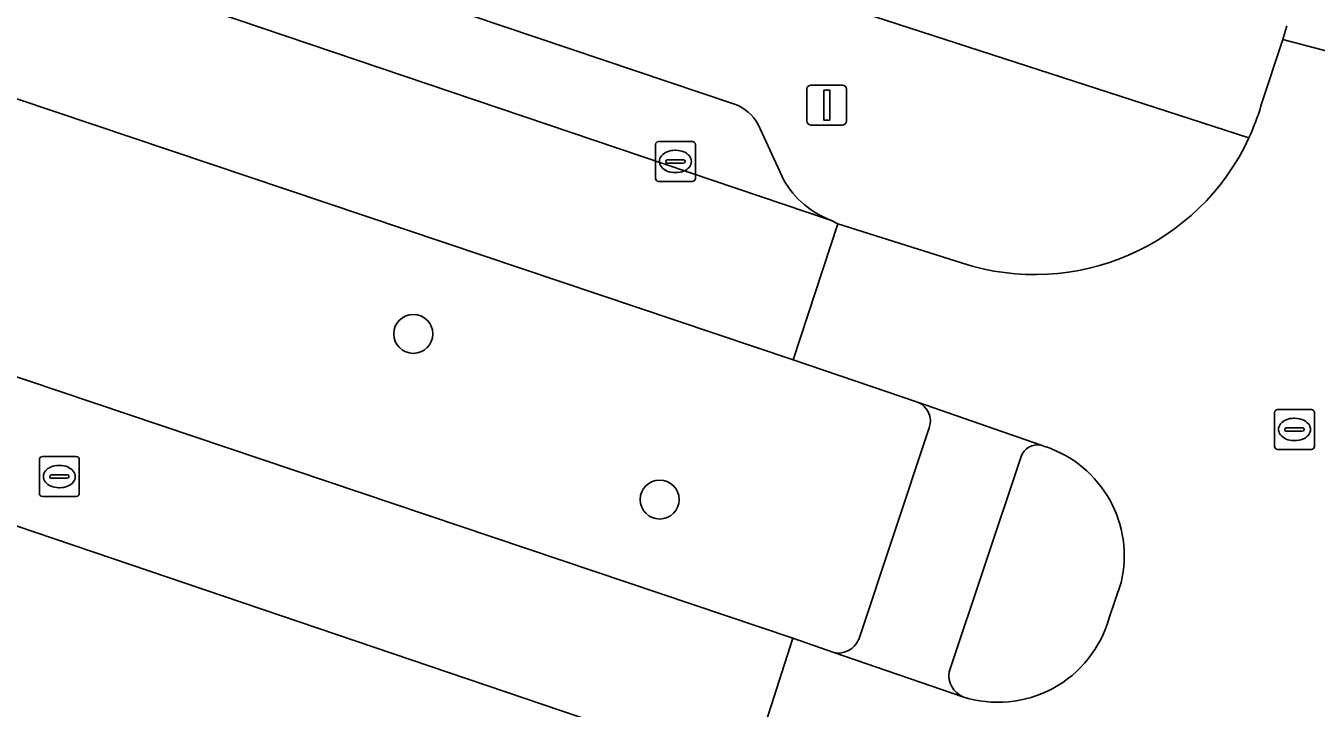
# Model space of a CAD drawing. Extents: x 158086 to 159499, y 382904 to 383981.
# Drawn here: x 158697.45 to 158729.8, y 383327.17 to 383344.28 of the extents above; entities that cross this region are included whole.
import ezdxf

# ---------------------------------------------------------------- set-up
doc = ezdxf.new("R2010")
doc.units = 0
for name, color, linetype in [('IMGEO_Berm_groen', 7, 'Continuous'), ('IMGEO_Boom', 7, 'Continuous'), ('IMGEO_Kolk', 7, 'Continuous'), ('IMGEO_Lichtmast', 7, 'Continuous'), ('IMGEO_Parkeervlak_open', 7, 'Continuous'), ('IMGEO_Rijbaan_lokaal_gesloten', 7, 'Continuous'), ('IMGEO_Rijbaan_lokaal_open', 7, 'Continuous'), ('IMGEO_Rioolput', 7, 'Continuous'), ('IMGEO_Verkeerseiland_gesloten', 7, 'Continuous'), ('IMGEO_Voetpad_open', 7, 'Continuous')]:
    doc.layers.add(name, color=color, linetype=linetype)

msp = doc.modelspace()

# ---------------------------------------------------------------- linework, layer by layer
at = {"layer": 'IMGEO_Berm_groen'}
for points in [[(158685.485, 383346.406), (158683.31, 383340.159), (158716.678, 383328.925), (158717.706, 383328.565)], [(158719.803, 383334.848), (158716.689, 383335.909), (158685.485, 383346.406)], [(158718.329, 383328.896), (158720.099, 383334.2)]]:
    msp.add_lwpolyline(points, dxfattribs=at)
for centre, radius, start, end in [((158719.609, 383334.368), 0.518, 341.1221, 67.9788), ((158717.818, 383329.106), 0.552, 258.3033, 337.6601)]:
    msp.add_arc(centre, radius, start, end, dxfattribs=at)
at = {"layer": 'IMGEO_Boom'}
for centre in [(158707.163, 383336.558), (158713.34, 383332.404)]:
    msp.add_circle(centre, 0.489, dxfattribs=at)
at = {"layer": 'IMGEO_Kolk'}
for p, q in [((158713.235, 383340.455), (158713.235, 383341.307)), ((158713.31, 383341.381), (158714.162, 383341.381)), ((158714.236, 383341.307), (158714.236, 383340.455)), ((158713.723, 383341.161), (158713.748, 383341.161)), ((158713.494, 383340.875), (158713.494, 383340.887)), ((158713.932, 383340.838), (158713.534, 383340.838)), ((158713.537, 383340.924), (158713.935, 383340.924)), ((158713.978, 383340.887), (158713.978, 383340.875)), ((158714.162, 383340.381), (158713.31, 383340.381)), ((158713.746, 383340.601), (158713.721, 383340.601))]:
    msp.add_line(p, q, dxfattribs=at)
for points in [[(158713.235, 383340.455), (158713.235, 383341.307)], [(158713.31, 383341.381), (158714.162, 383341.381)], [(158714.236, 383341.307), (158714.236, 383340.455)], [(158714.162, 383340.381), (158713.31, 383340.381)]]:
    msp.add_lwpolyline(points, dxfattribs=at)
for centre, radius, start, end in [((158713.312, 383341.305), 0.0765, 91.552, 178.448), ((158713.312, 383341.305), 0.0765, 91.552, 178.448), ((158714.16, 383341.305), 0.0765, 1.552, 88.448), ((158714.16, 383341.305), 0.0765, 1.552, 88.448), ((158713.534, 383340.884), 0.0403, 85.8775, 175.7526), ((158713.531, 383340.874), 0.0366, 178.938, 274.7102), ((158713.935, 383340.881), 0.043, 264.8664, 352.4533), ((158713.939, 383340.886), 0.0386, 1.7309, 96.639), ((158713.312, 383340.457), 0.0765, 181.552, 268.448), ((158713.312, 383340.457), 0.0765, 181.552, 268.448), ((158714.16, 383340.457), 0.0765, 271.552, 358.448), ((158714.16, 383340.457), 0.0765, 271.552, 358.448)]:
    msp.add_arc(centre, radius, start, end, dxfattribs=at)
for centre, major_axis, ratio, start_param, end_param in [((158713.722, 383340.881), (-0.387, 0.002), 0.722429, 4.712389, 7.853982), ((158713.747, 383340.881), (-0.39, 0.002), 0.717154, 1.570796, 4.712389)]:
    msp.add_ellipse(centre, major_axis=major_axis, ratio=ratio, start_param=start_param, end_param=end_param, dxfattribs=at)
at = {"layer": 'IMGEO_Lichtmast'}
for p, q in [((158717.032, 383341.894), (158717.032, 383342.694)), ((158717.032, 383342.694), (158717.032, 383341.894)), ((158717.132, 383342.794), (158717.922, 383342.794)), ((158717.922, 383342.794), (158717.132, 383342.794)), ((158718.022, 383342.694), (158718.022, 383341.894)), ((158718.022, 383341.894), (158718.022, 383342.694)), ((158717.922, 383341.794), (158717.132, 383341.794)), ((158717.132, 383341.794), (158717.922, 383341.794))]:
    msp.add_line(p, q, dxfattribs=at)
msp.add_lwpolyline([(158717.452, 383342.669), (158717.602, 383342.669), (158717.602, 383341.919), (158717.452, 383341.919), (158717.452, 383342.669)], dxfattribs=at)
for centre, start, end in [((158717.132, 383342.694), 90, 180), ((158717.132, 383342.694), 90, 180), ((158717.922, 383342.694), 0, 90), ((158717.922, 383342.694), 360, 90), ((158717.132, 383341.894), 180, 270), ((158717.132, 383341.894), 180, 270), ((158717.922, 383341.894), 270, 0), ((158717.922, 383341.894), 270, 0)]:
    msp.add_arc(centre, 0.1, start, end, dxfattribs=at)
at = {"layer": 'IMGEO_Parkeervlak_open'}
for points in [[(158715.214, 383342.318), (158700.325, 383347.341), (158692.429, 383349.997), (158604.03, 383379.824), (158603.313, 383379.759), (158601.853, 383379.052)], [(158600.461, 383378.93), (158617.257, 383373.254), (158635.273, 383366.93), (158690.269, 383348.66), (158717.644, 383339.402)], [(158716.452, 383340.413), (158715.813, 383341.805)]]:
    msp.add_lwpolyline(points, dxfattribs=at)
for centre, radius, start, end in [((158714.845, 383341.281), 1.101, 28.4315, 70.4132), ((158718.436, 383341.544), 2.283, 209.6812, 249.7126)]:
    msp.add_arc(centre, radius, start, end, dxfattribs=at)
at = {"layer": 'IMGEO_Rijbaan_lokaal_gesloten'}
for points in [[(158690.269, 383348.66), (158635.273, 383366.93), (158617.257, 383373.254), (158600.461, 383378.93), (158600.308, 383378.982), (158599.137, 383375.485), (158613.546, 383370.64), (158615.282, 383370.057), (158649.662, 383358.496), (158652.025, 383357.663), (158683.764, 383346.986), (158685.485, 383346.406), (158716.689, 383335.909), (158717.809, 383339.314), (158717.644, 383339.402)], [(158600.088, 383364.397), (158613.441, 383359.962), (158673.068, 383339.82), (158696.289, 383332.051), (158715.58, 383325.508), (158716.678, 383328.925), (158683.31, 383340.159), (158681.602, 383340.734), (158649.826, 383351.432), (158647.48, 383352.279), (158613.122, 383363.871), (158611.395, 383364.454), (158600.838, 383368.016), (158599.855, 383364.474)]]:
    msp.add_lwpolyline(points, close=True, dxfattribs=at)
at = {"layer": 'IMGEO_Rijbaan_lokaal_open'}
for points in [[(158729.065, 383344.282), (158728.963, 383343.935), (158734.358, 383342.521), (158735.525, 383346.987), (158736.834, 383352.288), (158741.16, 383368.496), (158741.215, 383368.702), (158742.082, 383372.031), (158744.987, 383383.178), (158745.723, 383386.043), (158747.062, 383391.127), (158747.18, 383391.515), (158741.44, 383393.092), (158740.702, 383392.435)], [(158733.792, 383340.37), (158734.358, 383342.521), (158728.963, 383343.935), (158728.414, 383342.272)], [(158720.908, 383338.336), (158717.809, 383339.314), (158716.689, 383335.909), (158719.803, 383334.848), (158722.905, 383333.766), (158723.013, 383333.729)], [(158724.908, 383330.319), (158724.611, 383329.436)], [(158720.937, 383327.458), (158717.706, 383328.565), (158716.678, 383328.925), (158715.58, 383325.508), (158717.455, 383324.893)]]:
    msp.add_lwpolyline(points, dxfattribs=at)
for centre, radius, start, end in [((158722.824, 383343.934), 5.832, 335.0833, 343.4417), ((158722.744, 383343.959), 5.915, 251.921, 335.1883), ((158722.095, 383330.987), 2.892, 346.6418, 71.4816), ((158721.819, 383330.22), 2.9, 252.2829, 344.3111)]:
    msp.add_arc(centre, radius, start, end, dxfattribs=at)
at = {"layer": 'IMGEO_Rioolput'}
for p, q in [((158728.754, 383333.735), (158728.754, 383334.587)), ((158728.829, 383334.661), (158729.681, 383334.661)), ((158729.755, 383334.587), (158729.755, 383333.735)), ((158729.013, 383334.155), (158729.013, 383334.167)), ((158729.056, 383334.204), (158729.454, 383334.204)), ((158729.242, 383334.441), (158729.267, 383334.441)), ((158729.497, 383334.167), (158729.497, 383334.155)), ((158729.451, 383334.118), (158729.053, 383334.118)), ((158729.265, 383333.881), (158729.24, 383333.881)), ((158729.681, 383333.661), (158728.829, 383333.661)), ((158697.789, 383332.553), (158697.789, 383333.405)), ((158697.864, 383333.479), (158698.716, 383333.479)), ((158698.277, 383333.259), (158698.302, 383333.259)), ((158698.79, 383333.405), (158698.79, 383332.553)), ((158698.048, 383332.973), (158698.048, 383332.985)), ((158698.486, 383332.936), (158698.088, 383332.936)), ((158698.091, 383333.022), (158698.489, 383333.022)), ((158698.532, 383332.985), (158698.532, 383332.973)), ((158698.3, 383332.699), (158698.275, 383332.699)), ((158698.716, 383332.479), (158697.864, 383332.479))]:
    msp.add_line(p, q, dxfattribs=at)
for points in [[(158728.754, 383333.735), (158728.754, 383334.587)], [(158728.829, 383334.661), (158729.681, 383334.661)], [(158729.755, 383334.587), (158729.755, 383333.735)], [(158729.681, 383333.661), (158728.829, 383333.661)], [(158697.789, 383332.553), (158697.789, 383333.405)], [(158697.864, 383333.479), (158698.716, 383333.479)], [(158698.79, 383333.405), (158698.79, 383332.553)], [(158698.716, 383332.479), (158697.864, 383332.479)]]:
    msp.add_lwpolyline(points, dxfattribs=at)
for centre, radius, start, end in [((158728.831, 383334.585), 0.0765, 91.552, 178.448), ((158728.831, 383334.585), 0.0765, 91.552, 178.448), ((158729.679, 383334.585), 0.0765, 1.552, 88.448), ((158729.679, 383334.585), 0.0765, 1.552, 88.448), ((158729.053, 383334.164), 0.0403, 85.8775, 175.7526), ((158729.458, 383334.166), 0.0386, 1.7309, 96.639), ((158729.05, 383334.154), 0.0366, 178.938, 274.7102), ((158729.454, 383334.161), 0.043, 264.8664, 352.4533), ((158728.831, 383333.737), 0.0765, 181.552, 268.448), ((158728.831, 383333.737), 0.0765, 181.552, 268.448), ((158729.679, 383333.737), 0.0765, 271.552, 358.448), ((158729.679, 383333.737), 0.0765, 271.552, 358.448), ((158697.866, 383333.403), 0.0765, 91.552, 178.448), ((158697.866, 383333.403), 0.0765, 91.552, 178.448), ((158698.714, 383333.403), 0.0765, 1.552, 88.448), ((158698.714, 383333.403), 0.0765, 1.552, 88.448), ((158698.088, 383332.982), 0.0403, 85.8775, 175.7526), ((158698.085, 383332.972), 0.0366, 178.938, 274.7102), ((158698.489, 383332.979), 0.043, 264.8664, 352.4533), ((158698.493, 383332.984), 0.0386, 1.7309, 96.639), ((158697.866, 383332.555), 0.0765, 181.552, 268.448), ((158697.866, 383332.555), 0.0765, 181.552, 268.448), ((158698.714, 383332.555), 0.0765, 271.552, 358.448), ((158698.714, 383332.555), 0.0765, 271.552, 358.448)]:
    msp.add_arc(centre, radius, start, end, dxfattribs=at)
for centre, major_axis, ratio, start_param, end_param in [((158729.241, 383334.161), (-0.387, 0.002), 0.722429, 4.712389, 7.853982), ((158729.266, 383334.161), (-0.39, 0.002), 0.717154, 1.570796, 4.712389), ((158698.276, 383332.979), (-0.387, 0.002), 0.722429, 4.712389, 7.853982), ((158698.301, 383332.979), (-0.39, 0.002), 0.717154, 1.570796, 4.712389)]:
    msp.add_ellipse(centre, major_axis=major_axis, ratio=ratio, start_param=start_param, end_param=end_param, dxfattribs=at)
at = {"layer": 'IMGEO_Verkeerseiland_gesloten'}
for points in [[(158723.013, 383333.729), (158722.905, 383333.766)], [(158722.399, 383333.481), (158720.595, 383328.081)], [(158724.611, 383329.436), (158724.908, 383330.319)]]:
    msp.add_lwpolyline(points, dxfattribs=at)
for centre, radius, start, end in [((158722.814, 383333.336), 0.439, 77.9942, 160.7858), ((158722.095, 383330.987), 2.892, 346.6418, 71.4816), ((158721.819, 383330.22), 2.9, 252.2829, 344.3111), ((158721.192, 383328.003), 0.602, 172.5722, 244.9576)]:
    msp.add_arc(centre, radius, start, end, dxfattribs=at)
at = {"layer": 'IMGEO_Voetpad_open'}
for points in [[(158601.853, 383379.052), (158603.313, 383379.759), (158604.03, 383379.824), (158692.429, 383349.997), (158700.325, 383347.341), (158715.214, 383342.318)], [(158730.569, 383375.322), (158727.698, 383376.285), (158726.779, 383373.545), (158725.961, 383371.075), (158725.016, 383368.286), (158727.838, 383367.33), (158727.764, 383367.111), (158726.843, 383367.423), (158724.029, 383359.115), (158724.942, 383358.806), (158724.846, 383358.521), (158722.072, 383359.46), (158718.333, 383348.422), (158717.275, 383344.991), (158728.113, 383341.477)], [(158728.113, 383341.477), (158717.275, 383344.991), (158632.176, 383373.566)], [(158728.414, 383342.272), (158728.963, 383343.935), (158729.065, 383344.282)], [(158715.813, 383341.805), (158716.452, 383340.413)], [(158717.644, 383339.402), (158717.809, 383339.314), (158720.908, 383338.336)], [(158722.905, 383333.766), (158719.803, 383334.848)], [(158720.099, 383334.2), (158718.329, 383328.896)], [(158720.595, 383328.081), (158722.399, 383333.481)], [(158717.455, 383324.893), (158715.58, 383325.508), (158696.289, 383332.051)], [(158717.706, 383328.565), (158720.937, 383327.458)]]:
    msp.add_lwpolyline(points, dxfattribs=at)
for centre, radius, start, end in [((158714.845, 383341.281), 1.101, 28.4315, 70.4132), ((158722.824, 383343.934), 5.832, 335.0833, 343.4417), ((158722.744, 383343.959), 5.915, 251.921, 335.1883), ((158718.436, 383341.544), 2.283, 209.6812, 249.7126), ((158719.609, 383334.368), 0.518, 341.1221, 67.9788), ((158722.814, 383333.336), 0.439, 77.9942, 160.7858), ((158717.818, 383329.106), 0.552, 258.3033, 337.6601), ((158721.192, 383328.003), 0.602, 172.5722, 244.9576)]:
    msp.add_arc(centre, radius, start, end, dxfattribs=at)

doc.saveas('drawing.dxf')
